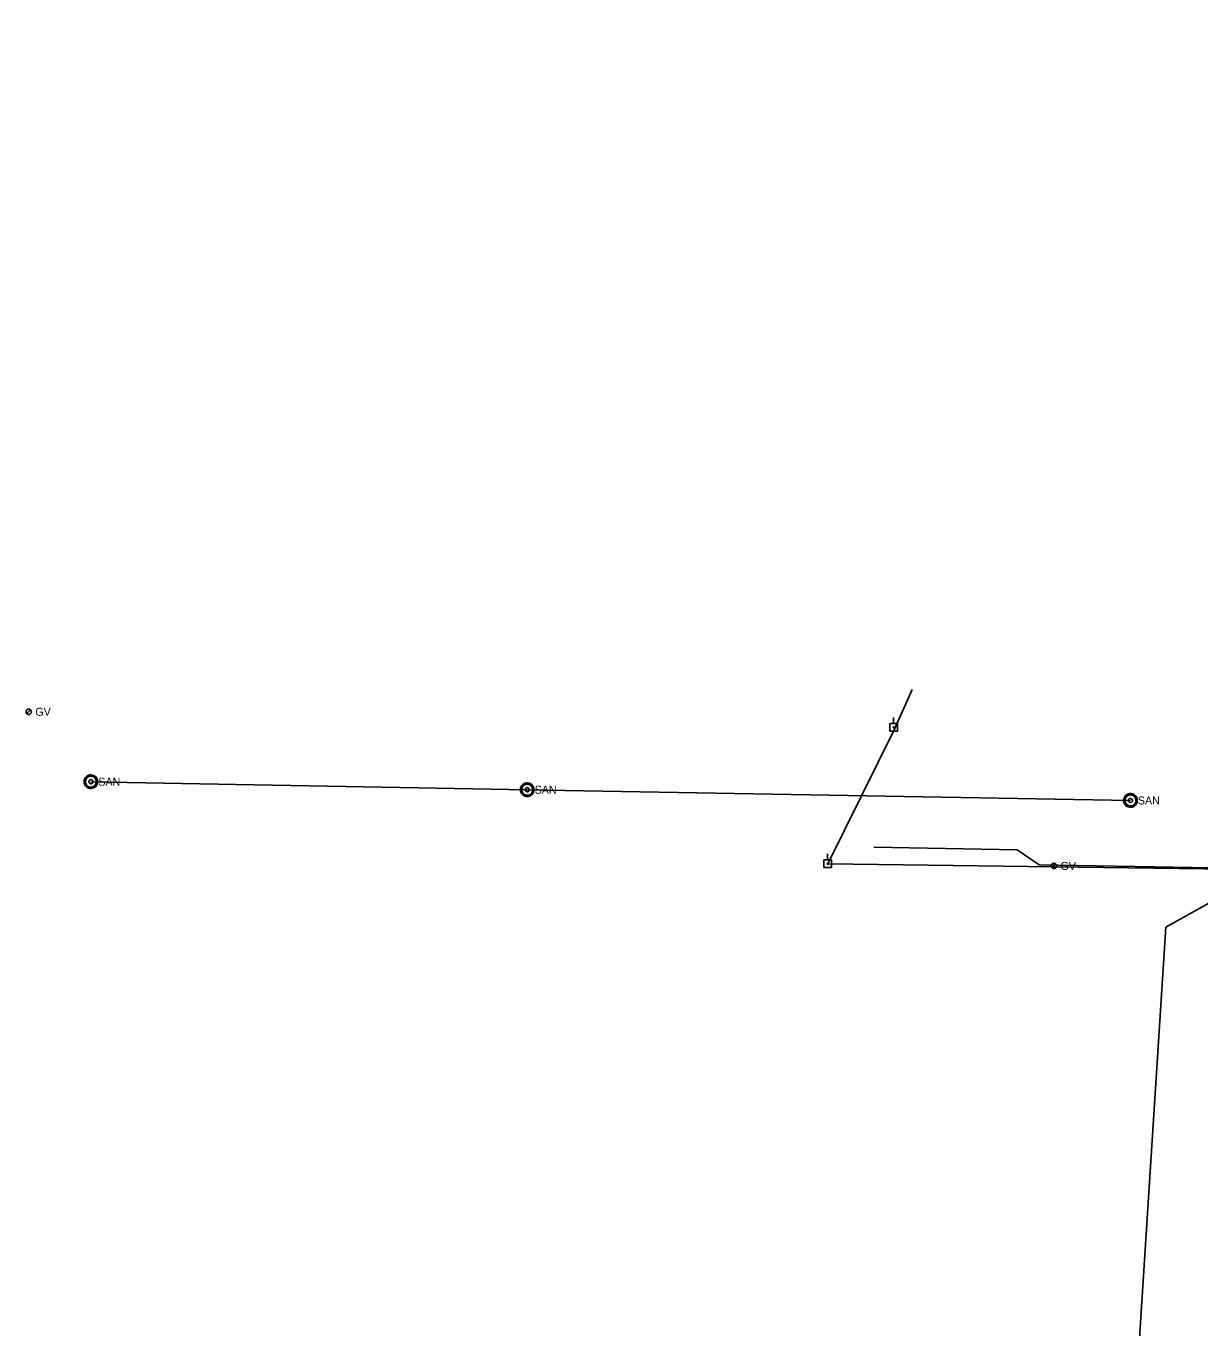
# Model space of a CAD drawing. Extents: x 596028 to 606371, y 330010 to 403088.
# Drawn here: x 603551 to 604116, y 341755 to 342381 of the extents above; entities that cross this region are included whole.
import ezdxf

# ---------------------------------------------------------------- set-up
doc = ezdxf.new("R2010")
doc.units = 0
for name, color, linetype in [('E_UTL_EPowerPole', 7, 'Continuous'), ('E_UTL_FO_UG_QWEST', 7, 'Continuous'), ('E_UTL_G', 7, 'Continuous'), ('E_UTL_G_UG', 7, 'Continuous'), ('E_UTL_Overhead', 7, 'Continuous'), ('E_UTL_SAN_MH', 7, 'Continuous'), ('E_UTL_SAN_UG', 7, 'Continuous')]:
    doc.layers.add(name, color=color, linetype=linetype)

msp = doc.modelspace()

# ---------------------------------------------------------------- linework, layer by layer
at = {"layer": 'E_UTL_EPowerPole'}
for points in [[(603970.32, 342045.33), (603966.63, 342045.33)], [(603966.63, 342045.33), (603966.63, 342041.63)], [(603968.48, 342045.33), (603968.48, 342048.23)], [(603970.32, 342041.63), (603970.32, 342045.33)], [(603966.63, 342041.63), (603970.32, 342041.63)], [(603968.75, 342043.48), (603968.74, 342043.53), (603968.73, 342043.57), (603968.71, 342043.61), (603968.68, 342043.65), (603968.65, 342043.68), (603968.61, 342043.7), (603968.57, 342043.72), (603968.52, 342043.72), (603968.48, 342043.72), (603968.43, 342043.71), (603968.39, 342043.69), (603968.35, 342043.66), (603968.32, 342043.63), (603968.3, 342043.59), (603968.28, 342043.55), (603968.27, 342043.51), (603968.27, 342043.46), (603968.28, 342043.42), (603968.3, 342043.37), (603968.32, 342043.34), (603968.35, 342043.3), (603968.39, 342043.28), (603968.43, 342043.26), (603968.48, 342043.25), (603968.52, 342043.25), (603968.57, 342043.25), (603968.61, 342043.27), (603968.65, 342043.29), (603968.68, 342043.32), (603968.71, 342043.35), (603968.73, 342043.4), (603968.74, 342043.44), (603968.75, 342043.48)], [(603936.74, 341979.64), (603936.74, 341982.54)], [(603938.58, 341979.64), (603934.89, 341979.64)], [(603934.89, 341979.64), (603934.89, 341975.94)], [(603934.89, 341975.94), (603938.58, 341975.94)], [(603937.01, 341977.79), (603937, 341977.84), (603936.99, 341977.88), (603936.97, 341977.92), (603936.94, 341977.96), (603936.91, 341977.99), (603936.87, 341978.01), (603936.82, 341978.02), (603936.78, 341978.03), (603936.73, 341978.03), (603936.69, 341978.02), (603936.65, 341978), (603936.61, 341977.97), (603936.58, 341977.94), (603936.56, 341977.9), (603936.54, 341977.86), (603936.53, 341977.82), (603936.53, 341977.77), (603936.54, 341977.73), (603936.56, 341977.68), (603936.58, 341977.65), (603936.61, 341977.61), (603936.65, 341977.59), (603936.69, 341977.57), (603936.73, 341977.56), (603936.78, 341977.55), (603936.82, 341977.56), (603936.87, 341977.58), (603936.91, 341977.6), (603936.94, 341977.63), (603936.97, 341977.66), (603936.99, 341977.7), (603937, 341977.75), (603937.01, 341977.79)], [(603938.58, 341975.94), (603938.58, 341979.64)]]:
    msp.add_lwpolyline(points, dxfattribs=at)
at = {"layer": 'E_UTL_FO_UG_QWEST'}
msp.add_lwpolyline([(604074.02, 341549.29), (604099.38, 341947.24), (604129.88, 341964.31), (604137.32, 341975.94), (604143.1, 342010.03), (604146.18, 342181.17), (604148.98, 342347.45), (604153.5, 342486.89), (604159.1, 342545.66), (604158.45, 342702.25), (604160.65, 342806.25), (604162.9, 342907.93), (604165.35, 343038.3), (604168.14, 343192.06), (604172.85, 343380.14), (604175.76, 343492.62), (604179.37, 343619.37), (604180.38, 343730.26), (604185.09, 343859.19), (604188.11, 343945.24), (604187.64, 344025.31), (604186.62, 344084.41), (604191.22, 344178.72), (604191.71, 344278.35)], dxfattribs=at)
at = {"layer": 'E_UTL_G'}
for points in [[(603553.66, 342050.93), (603553.64, 342051.17), (603553.57, 342051.41), (603553.46, 342051.63), (603553.3, 342051.82), (603553.12, 342051.98), (603552.91, 342052.1), (603552.68, 342052.18), (603552.44, 342052.21), (603552.19, 342052.2), (603551.96, 342052.14), (603551.73, 342052.04), (603551.54, 342051.9), (603551.37, 342051.73), (603551.24, 342051.52), (603551.14, 342051.29), (603551.1, 342051.05), (603551.1, 342050.81), (603551.14, 342050.57), (603551.24, 342050.34), (603551.37, 342050.14), (603551.54, 342049.96), (603551.73, 342049.82), (603551.96, 342049.72), (603552.19, 342049.66), (603552.44, 342049.65), (603552.68, 342049.68), (603552.91, 342049.76), (603553.12, 342049.89), (603553.3, 342050.05), (603553.46, 342050.24), (603553.57, 342050.46), (603553.64, 342050.69), (603553.66, 342050.93)], [(603551.47, 342050.02), (603553.28, 342051.84)], [(604046.85, 341976.77), (604046.82, 341977.01), (604046.75, 341977.24), (604046.64, 341977.46), (604046.49, 341977.65), (604046.31, 341977.81), (604046.1, 341977.93), (604045.87, 341978.01), (604045.62, 341978.05), (604045.38, 341978.04), (604045.14, 341977.98), (604044.92, 341977.88), (604044.72, 341977.74), (604044.55, 341977.56), (604044.42, 341977.36), (604044.33, 341977.13), (604044.29, 341976.89), (604044.29, 341976.65), (604044.33, 341976.41), (604044.42, 341976.18), (604044.55, 341975.97), (604044.72, 341975.8), (604044.92, 341975.66), (604045.14, 341975.55), (604045.38, 341975.5), (604045.62, 341975.49), (604045.87, 341975.52), (604046.1, 341975.6), (604046.31, 341975.72), (604046.49, 341975.88), (604046.64, 341976.07), (604046.75, 341976.29), (604046.82, 341976.52), (604046.85, 341976.77)], [(604044.66, 341975.86), (604046.47, 341977.67)]]:
    msp.add_lwpolyline(points, dxfattribs=at)
at = {"layer": 'E_UTL_G_UG'}
for points in [[(603959.04, 341985.74), (604027.89, 341984.53), (604038.57, 341977.34)], [(604038.57, 341977.34), (604130.68, 341975.71), (604133.81, 341975.21)]]:
    msp.add_lwpolyline(points, dxfattribs=at)
at = {"layer": 'E_UTL_Overhead'}
for points in [[(603936.77, 341977.79), (603968.83, 342042.51), (603977.46, 342061.61)], [(603936.77, 341977.79), (604129.69, 341975.15), (604343.94, 341969.71)]]:
    msp.add_lwpolyline(points, dxfattribs=at)
at = {"layer": 'E_UTL_SAN_MH'}
for points in [[(603585.6, 342017.3), (603585.54, 342017.93), (603585.36, 342018.53), (603585.07, 342019.09), (603584.68, 342019.58), (603584.21, 342019.99), (603583.67, 342020.31), (603583.07, 342020.51), (603582.45, 342020.6), (603581.83, 342020.57), (603581.22, 342020.42), (603580.65, 342020.16), (603580.14, 342019.8), (603579.7, 342019.34), (603579.36, 342018.82), (603579.13, 342018.23), (603579.01, 342017.62), (603579.01, 342016.99), (603579.13, 342016.37), (603579.36, 342015.79), (603579.7, 342015.26), (603580.14, 342014.81), (603580.65, 342014.45), (603581.22, 342014.19), (603581.83, 342014.04), (603582.45, 342014.01), (603583.07, 342014.1), (603583.67, 342014.3), (603584.21, 342014.62), (603584.68, 342015.03), (603585.07, 342015.52), (603585.36, 342016.08), (603585.54, 342016.68), (603585.6, 342017.3)], [(603584.94, 342017.3), (603584.89, 342017.8), (603584.75, 342018.29), (603584.52, 342018.73), (603584.21, 342019.13), (603583.83, 342019.45), (603583.39, 342019.71), (603582.92, 342019.87), (603582.42, 342019.94), (603581.92, 342019.92), (603581.43, 342019.8), (603580.98, 342019.59), (603580.57, 342019.3), (603580.22, 342018.94), (603579.95, 342018.51), (603579.76, 342018.05), (603579.67, 342017.55), (603579.67, 342017.05), (603579.76, 342016.56), (603579.95, 342016.09), (603580.22, 342015.67), (603580.57, 342015.31), (603580.98, 342015.02), (603581.43, 342014.81), (603581.92, 342014.69), (603582.42, 342014.67), (603582.92, 342014.74), (603583.39, 342014.9), (603583.83, 342015.15), (603584.21, 342015.48), (603584.52, 342015.88), (603584.75, 342016.32), (603584.89, 342016.8), (603584.94, 342017.3)], [(603583.29, 342017.3), (603583.27, 342017.49), (603583.22, 342017.67), (603583.13, 342017.84), (603583.01, 342017.99), (603582.87, 342018.11), (603582.71, 342018.2), (603582.53, 342018.27), (603582.34, 342018.29), (603582.16, 342018.28), (603581.97, 342018.24), (603581.8, 342018.16), (603581.65, 342018.05), (603581.52, 342017.92), (603581.42, 342017.76), (603581.35, 342017.58), (603581.31, 342017.4), (603581.31, 342017.21), (603581.35, 342017.02), (603581.42, 342016.85), (603581.52, 342016.69), (603581.65, 342016.56), (603581.8, 342016.45), (603581.97, 342016.37), (603582.16, 342016.32), (603582.34, 342016.31), (603582.53, 342016.34), (603582.71, 342016.4), (603582.87, 342016.5), (603583.01, 342016.62), (603583.13, 342016.77), (603583.22, 342016.94), (603583.27, 342017.12), (603583.29, 342017.3)], [(603795.52, 342013.44), (603795.46, 342014.06), (603795.28, 342014.67), (603794.99, 342015.22), (603794.6, 342015.72), (603794.13, 342016.13), (603793.59, 342016.44), (603792.99, 342016.65), (603792.37, 342016.74), (603791.75, 342016.71), (603791.14, 342016.56), (603790.57, 342016.3), (603790.05, 342015.93), (603789.62, 342015.48), (603789.28, 342014.95), (603789.05, 342014.37), (603788.93, 342013.75), (603788.93, 342013.13), (603789.05, 342012.51), (603789.28, 342011.93), (603789.62, 342011.4), (603790.05, 342010.95), (603790.57, 342010.58), (603791.14, 342010.32), (603791.75, 342010.17), (603792.37, 342010.14), (603792.99, 342010.23), (603793.59, 342010.44), (603794.13, 342010.75), (603794.6, 342011.16), (603794.99, 342011.66), (603795.28, 342012.21), (603795.46, 342012.82), (603795.52, 342013.44)], [(603794.86, 342013.44), (603794.81, 342013.94), (603794.67, 342014.42), (603794.44, 342014.87), (603794.13, 342015.26), (603793.75, 342015.59), (603793.31, 342015.84), (603792.84, 342016.01), (603792.34, 342016.08), (603791.84, 342016.05), (603791.35, 342015.93), (603790.9, 342015.73), (603790.49, 342015.44), (603790.14, 342015.07), (603789.87, 342014.65), (603789.68, 342014.18), (603789.59, 342013.69), (603789.59, 342013.19), (603789.68, 342012.7), (603789.87, 342012.23), (603790.14, 342011.81), (603790.49, 342011.44), (603790.9, 342011.15), (603791.35, 342010.95), (603791.84, 342010.83), (603792.34, 342010.8), (603792.84, 342010.87), (603793.31, 342011.04), (603793.75, 342011.29), (603794.13, 342011.62), (603794.44, 342012.01), (603794.67, 342012.46), (603794.81, 342012.94), (603794.86, 342013.44)], [(603793.21, 342013.44), (603793.19, 342013.63), (603793.13, 342013.81), (603793.05, 342013.98), (603792.93, 342014.12), (603792.79, 342014.25), (603792.63, 342014.34), (603792.45, 342014.4), (603792.26, 342014.43), (603792.07, 342014.42), (603791.89, 342014.38), (603791.72, 342014.3), (603791.57, 342014.19), (603791.44, 342014.05), (603791.34, 342013.89), (603791.27, 342013.72), (603791.23, 342013.53), (603791.23, 342013.35), (603791.27, 342013.16), (603791.34, 342012.99), (603791.44, 342012.83), (603791.57, 342012.69), (603791.72, 342012.58), (603791.89, 342012.5), (603792.07, 342012.46), (603792.26, 342012.45), (603792.45, 342012.48), (603792.63, 342012.54), (603792.79, 342012.63), (603792.93, 342012.76), (603793.05, 342012.9), (603793.13, 342013.07), (603793.19, 342013.25), (603793.21, 342013.44)], [(604085.71, 342008.28), (604085.65, 342008.9), (604085.47, 342009.5), (604085.18, 342010.06), (604084.8, 342010.55), (604084.32, 342010.96), (604083.78, 342011.28), (604083.19, 342011.48), (604082.57, 342011.57), (604081.94, 342011.54), (604081.33, 342011.39), (604080.76, 342011.13), (604080.25, 342010.77), (604079.81, 342010.32), (604079.48, 342009.79), (604079.24, 342009.21), (604079.12, 342008.59), (604079.12, 342007.96), (604079.24, 342007.35), (604079.48, 342006.76), (604079.81, 342006.24), (604080.25, 342005.78), (604080.76, 342005.42), (604081.33, 342005.16), (604081.94, 342005.01), (604082.57, 342004.98), (604083.19, 342005.07), (604083.78, 342005.27), (604084.32, 342005.59), (604084.8, 342006), (604085.18, 342006.49), (604085.47, 342007.05), (604085.65, 342007.65), (604085.71, 342008.28)], [(604085.05, 342008.28), (604085, 342008.78), (604084.86, 342009.26), (604084.63, 342009.7), (604084.32, 342010.1), (604083.94, 342010.43), (604083.5, 342010.68), (604083.03, 342010.84), (604082.53, 342010.91), (604082.03, 342010.89), (604081.54, 342010.77), (604081.09, 342010.56), (604080.68, 342010.27), (604080.33, 342009.91), (604080.06, 342009.49), (604079.88, 342009.02), (604079.78, 342008.53), (604079.78, 342008.02), (604079.88, 342007.53), (604080.06, 342007.07), (604080.33, 342006.64), (604080.68, 342006.28), (604081.09, 342005.99), (604081.54, 342005.78), (604082.03, 342005.66), (604082.53, 342005.64), (604083.03, 342005.71), (604083.5, 342005.87), (604083.94, 342006.13), (604084.32, 342006.45), (604084.63, 342006.85), (604084.86, 342007.29), (604085, 342007.78), (604085.05, 342008.28)], [(604083.4, 342008.28), (604083.38, 342008.46), (604083.33, 342008.64), (604083.24, 342008.81), (604083.12, 342008.96), (604082.98, 342009.08), (604082.82, 342009.18), (604082.64, 342009.24), (604082.46, 342009.26), (604082.27, 342009.26), (604082.08, 342009.21), (604081.91, 342009.13), (604081.76, 342009.02), (604081.63, 342008.89), (604081.53, 342008.73), (604081.46, 342008.55), (604081.42, 342008.37), (604081.42, 342008.18), (604081.46, 342008), (604081.53, 342007.82), (604081.63, 342007.66), (604081.76, 342007.53), (604081.91, 342007.42), (604082.08, 342007.34), (604082.27, 342007.3), (604082.46, 342007.29), (604082.64, 342007.31), (604082.82, 342007.38), (604082.98, 342007.47), (604083.12, 342007.59), (604083.24, 342007.74), (604083.33, 342007.91), (604083.38, 342008.09), (604083.4, 342008.28)]]:
    msp.add_lwpolyline(points, dxfattribs=at)
at = {"layer": 'E_UTL_SAN_UG'}
msp.add_lwpolyline([(603582.3, 342017.3), (603792.22, 342013.44), (604082.41, 342008.28)], dxfattribs=at)

# ---------------------------------------------------------------- texts
at = {"layer": 'E_UTL_G'}
for p in [(603555.58, 342049.01), (604048.77, 341974.84)]:
    msp.add_text('GV', height=3.85, dxfattribs=at).set_placement(p)
at = {"layer": 'E_UTL_SAN_MH'}
for p in [(603585.86, 342015.36), (603795.78, 342011.49), (604085.97, 342006.33)]:
    msp.add_text('SAN', height=3.849, dxfattribs=at).set_placement(p)

doc.saveas('drawing.dxf')
